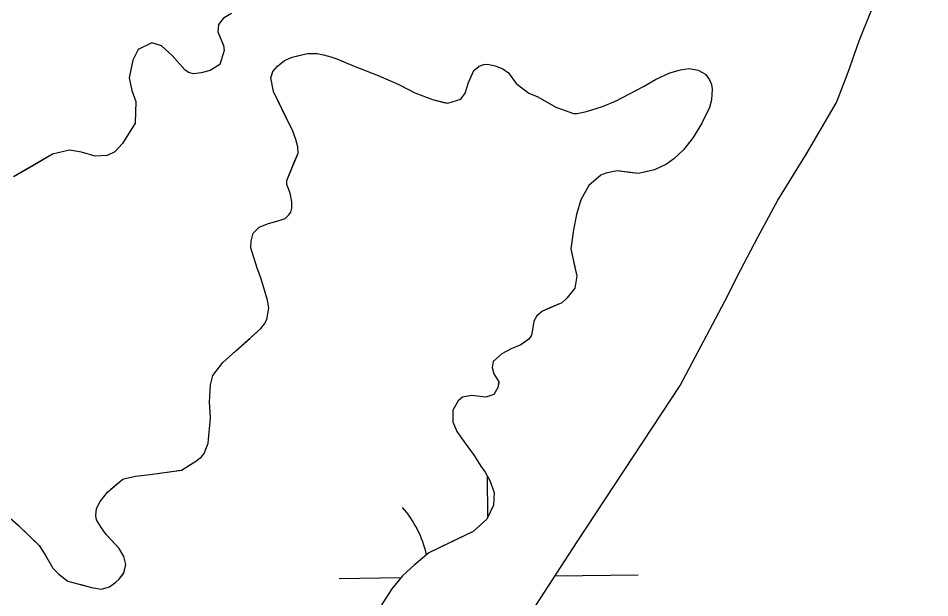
# Model space of a CAD drawing. Extents: x 3694830 to 3732949, y 415201 to 440970.
# Drawn here: x 3722044.8 to 3722349.7, y 421323.1 to 421516.9 of the extents above; entities that cross this region are included whole.
import ezdxf

# ---------------------------------------------------------------- set-up
doc = ezdxf.new("R2010")
doc.units = 0
doc.layers.add('V-TOPO-SHOR', color=7, linetype='Continuous')
doc.layers.add('V-WETL-SWMP', color=7, linetype='Continuous')

msp = doc.modelspace()

# ---------------------------------------------------------------- linework, layer by layer
at = {"layer": 'V-TOPO-SHOR'}
for points in [[(3722126.29, 421151.4), (3722132.08, 421161.22), (3722140.42, 421176.15), (3722149.97, 421193.5), (3722184.14, 421252.81), (3722201.23, 421289.93), (3722207.15, 421302.31), (3722211.32, 421310.38), (3722231.77, 421341.85), (3722266.21, 421394.04), (3722282.22, 421424.16), (3722285.31, 421430.49), (3722292.17, 421443.67), (3722298.9, 421456.04), (3722308.45, 421471.51), (3722318.54, 421488.73), (3722322.44, 421498.81), (3722326.08, 421509.3), (3722329.98, 421518.99), (3722335.76, 421529.08), (3722345.04, 421543.33), (3722351.1, 421551.67)], [(3722116.11, 421518.47), (3722113.42, 421516.86), (3722111.81, 421514.71), (3722111.54, 421512.28), (3722113.42, 421507.71)], [(3722113.42, 421507.71), (3722113.69, 421506.1), (3722112.21, 421501.39), (3722108.98, 421499.37), (3722106.02, 421498.57), (3722103.46, 421498.29), (3722101.72, 421498.7), (3722100.51, 421499.64), (3722096.34, 421504.35), (3722092.71, 421507.58), (3722089.48, 421508.66), (3722084.9, 421506.37), (3722083.16, 421502.87), (3722081.95, 421496.95), (3722082.75, 421492.65), (3722084.1, 421489.02), (3722083.96, 421481.75), (3722079.66, 421475.03), (3722077.1, 421472.21), (3722074.54, 421470.99), (3722070.51, 421470.73), (3722065.94, 421472.07), (3722061.9, 421472.74), (3722056.25, 421471.4), (3722049.12, 421467.23), (3722043.2, 421463.87)], [(3722134.67, 421462.65), (3722137.22, 421468.97), (3722138.44, 421471.79), (3722138.3, 421473.81), (3722137.63, 421476.37), (3722136.69, 421479.06), (3722134.54, 421483.36), (3722130.23, 421492.37), (3722129.29, 421496.95), (3722129.83, 421498.56), (3722129.96, 421499.1), (3722131.58, 421500.85), (3722133.86, 421502.73), (3722136.42, 421503.81), (3722138.71, 421504.35), (3722141.53, 421505.02), (3722144.76, 421505.02), (3722146.91, 421504.61), (3722149.33, 421503.94), (3722151.35, 421503.27), (3722152.96, 421502.6), (3722157.13, 421500.85), (3722165.2, 421497.75), (3722172.06, 421494.66), (3722177.44, 421491.97), (3722183.36, 421489.68), (3722187.13, 421488.74), (3722188.47, 421488.47), (3722192.91, 421489.81), (3722194.26, 421491.83), (3722195.47, 421495.33), (3722197.22, 421499.36), (3722198.97, 421500.84), (3722200.58, 421501.38), (3722201.79, 421501.52), (3722204.35, 421500.98), (3722206.9, 421499.9), (3722208.79, 421498.55), (3722211.34, 421495.06), (3722215.65, 421491.83), (3722218.6, 421490.62), (3722224.66, 421487.12), (3722230.58, 421484.97), (3722231.79, 421484.97), (3722234.88, 421485.64), (3722240.26, 421487.39), (3722244.56, 421489.13), (3722253.98, 421493.98), (3722258.01, 421496.4), (3722262.72, 421498.55), (3722266.35, 421499.62), (3722269.18, 421500.03), (3722272.27, 421499.49), (3722274.7, 421498.14), (3722276.04, 421496.26), (3722276.71, 421494.65), (3722276.98, 421493.3), (3722276.71, 421489.54), (3722276.04, 421486.98), (3722273.48, 421481.73), (3722270.52, 421477.03), (3722267.29, 421472.86), (3722264.06, 421469.9), (3722261.64, 421468.02), (3722257.61, 421466.13), (3722255.32, 421465.6), (3722252.23, 421464.92), (3722249.13, 421465.33), (3722245.1, 421465.86), (3722241.33, 421465.06), (3722239.72, 421464.39), (3722235.68, 421460.89), (3722232.99, 421456.18), (3722231.51, 421451.21), (3722230.57, 421446.09), (3722229.63, 421439.77), (3722230.7, 421435.06), (3722231.64, 421430.62), (3722230.97, 421426.59), (3722228.28, 421423.23), (3722226.67, 421421.75), (3722222.63, 421420), (3722220.21, 421418.92), (3722218.33, 421417.31), (3722217.25, 421415.56), (3722216.98, 421413.41), (3722216.44, 421410.85), (3722215.63, 421409.51), (3722212.95, 421407.63), (3722209.72, 421406.28), (3722206.62, 421404.67), (3722203.66, 421402.11), (3722203.39, 421400.1), (3722203.93, 421397.94), (3722205.55, 421395.25), (3722205.55, 421394.98), (3722205.28, 421393.37), (3722203.93, 421391.08), (3722201.24, 421390.14), (3722196.4, 421390.68), (3722193.44, 421390.14)], [(3722040.36, 421351.29), (3722044.81, 421347.38), (3722049.51, 421342.81), (3722051.8, 421340.52), (3722053.82, 421337.43), (3722056.37, 421332.99), (3722058.39, 421330.97), (3722061.35, 421328.69), (3722065.78, 421327.48), (3722069.28, 421326.53), (3722072.51, 421325.99), (3722075.33, 421326.8), (3722077.49, 421328.28), (3722078.56, 421329.36), (3722080.18, 421331.38), (3722080.85, 421334.2), (3722080.18, 421336.89), (3722078.56, 421339.58), (3722076.01, 421342.41), (3722074.26, 421344.29), (3722072.65, 421346.44), (3722071.03, 421349.13), (3722070.77, 421350.61), (3722071.03, 421352.9), (3722072.24, 421355.32), (3722074.67, 421358.41), (3722076.55, 421360.02), (3722077.89, 421361.23), (3722079.78, 421362.72), (3722080.58, 421362.98), (3722084.08, 421363.79), (3722088.93, 421364.33), (3722098.47, 421365.67), (3722099.42, 421365.81), (3722104.26, 421368.77), (3722106.14, 421370.25), (3722106.95, 421371.32), (3722108.29, 421374.82), (3722109.1, 421383.29), (3722108.83, 421388.54), (3722109.1, 421394.32), (3722109.91, 421397.42), (3722113.27, 421401.72), (3722117.58, 421405.62), (3722122.29, 421409.79), (3722125.92, 421413.15), (3722127.13, 421414.63), (3722127.94, 421416.11), (3722128.61, 421419.88), (3722128.21, 421422.57), (3722127, 421426.74), (3722125.92, 421430.1), (3722124.71, 421433.33), (3722123.63, 421436.82), (3722122.56, 421440.05), (3722122.69, 421442.34), (3722123.37, 421445.03), (3722125.38, 421447.05), (3722128.48, 421448.26), (3722130.5, 421448.79), (3722132.11, 421449.2), (3722134.13, 421449.87), (3722135.47, 421451.22), (3722136.01, 421452.02), (3722136.28, 421453.37), (3722136.28, 421455.52), (3722135.74, 421458.35), (3722134.67, 421461.3), (3722134.67, 421462.65)], [(3722193.44, 421390.14), (3722191.96, 421388.93), (3722190.21, 421385.84), (3722190.21, 421381.94), (3722191.55, 421378.71), (3722193.98, 421375.21), (3722197.34, 421370.64), (3722199.49, 421367.14), (3722200.97, 421365.12), (3722202.58, 421362.3), (3722204.06, 421358.26), (3722203.79, 421354.09), (3722201.5, 421349.39), (3722196.93, 421345.22), (3722189.54, 421341.72), (3722182.14, 421338.09), (3722177.29, 421334.05), (3722173.39, 421330.42), (3722169.76, 421326.12), (3722165.99, 421320.2)]]:
    msp.add_lwpolyline(points, dxfattribs=at)
at = {"layer": 'V-WETL-SWMP'}
for p, q in [((3722113.42, 421516.86), (3722111.81, 421514.71)), ((3722111.81, 421514.71), (3722111.54, 421512.28)), ((3722111.54, 421512.28), (3722113.42, 421507.71)), ((3722084.9, 421506.37), (3722083.16, 421502.87)), ((3722089.48, 421508.66), (3722084.9, 421506.37)), ((3722092.71, 421507.58), (3722089.48, 421508.66)), ((3722096.34, 421504.35), (3722092.71, 421507.58)), ((3722113.69, 421506.1), (3722112.21, 421501.39)), ((3722113.42, 421507.71), (3722113.69, 421506.1)), ((3722100.51, 421499.64), (3722096.34, 421504.35)), ((3722133.86, 421502.73), (3722136.42, 421503.81)), ((3722136.42, 421503.81), (3722141.53, 421505.02)), ((3722141.53, 421505.02), (3722144.76, 421505.02)), ((3722144.76, 421505.02), (3722146.91, 421504.61)), ((3722146.91, 421504.61), (3722149.33, 421503.94)), ((3722149.33, 421503.94), (3722151.35, 421503.27)), ((3722151.35, 421503.27), (3722157.13, 421500.85)), ((3722083.16, 421502.87), (3722081.94, 421496.95)), ((3722112.21, 421501.39), (3722108.98, 421499.37)), ((3722129.96, 421499.1), (3722131.58, 421500.85)), ((3722131.58, 421500.85), (3722133.86, 421502.73)), ((3722157.13, 421500.85), (3722165.2, 421497.75)), ((3722197.22, 421499.36), (3722198.97, 421500.84)), ((3722198.97, 421500.84), (3722200.58, 421501.38)), ((3722200.58, 421501.38), (3722201.79, 421501.51)), ((3722201.79, 421501.51), (3722204.35, 421500.98)), ((3722204.35, 421500.98), (3722206.9, 421499.9)), ((3722206.9, 421499.9), (3722208.79, 421498.55)), ((3722266.35, 421499.63), (3722269.18, 421500.03)), ((3722269.18, 421500.03), (3722272.27, 421499.49)), ((3722081.94, 421496.95), (3722082.75, 421492.65)), ((3722101.72, 421498.7), (3722100.51, 421499.64)), ((3722103.47, 421498.3), (3722101.72, 421498.7)), ((3722106.02, 421498.57), (3722103.47, 421498.3)), ((3722108.98, 421499.37), (3722106.02, 421498.57)), ((3722129.29, 421496.95), (3722129.96, 421499.1)), ((3722130.23, 421492.38), (3722129.29, 421496.95)), ((3722165.2, 421497.75), (3722172.06, 421494.66)), ((3722195.47, 421495.33), (3722197.22, 421499.36)), ((3722208.79, 421498.55), (3722211.34, 421495.06)), ((3722258.01, 421496.4), (3722262.72, 421498.55)), ((3722262.72, 421498.55), (3722266.35, 421499.63)), ((3722272.27, 421499.49), (3722274.69, 421498.14)), ((3722274.69, 421498.14), (3722276.04, 421496.26)), ((3722172.06, 421494.66), (3722177.44, 421491.97)), ((3722194.26, 421491.83), (3722195.47, 421495.33)), ((3722211.34, 421495.06), (3722215.64, 421491.83)), ((3722244.56, 421489.14), (3722253.98, 421493.98)), ((3722253.98, 421493.98), (3722258.01, 421496.4)), ((3722276.04, 421496.26), (3722276.71, 421494.65)), ((3722276.71, 421494.65), (3722276.98, 421493.3)), ((3722082.75, 421492.65), (3722084.1, 421489.02)), ((3722136.69, 421479.06), (3722130.23, 421492.38)), ((3722177.44, 421491.97), (3722183.36, 421489.68)), ((3722192.91, 421489.81), (3722194.26, 421491.83)), ((3722215.64, 421491.83), (3722218.6, 421490.62)), ((3722276.98, 421493.3), (3722276.71, 421489.54)), ((3722084.1, 421489.02), (3722083.96, 421481.75)), ((3722183.36, 421489.68), (3722188.47, 421488.47)), ((3722188.47, 421488.47), (3722192.91, 421489.81)), ((3722218.6, 421490.62), (3722224.66, 421487.12)), ((3722240.26, 421487.39), (3722244.56, 421489.14)), ((3722276.71, 421489.54), (3722276.04, 421486.98)), ((3722224.66, 421487.12), (3722230.57, 421484.97)), ((3722230.57, 421484.97), (3722231.78, 421484.97)), ((3722231.78, 421484.97), (3722234.88, 421485.64)), ((3722234.88, 421485.64), (3722240.26, 421487.39)), ((3722276.04, 421486.98), (3722273.48, 421481.73)), ((3722083.96, 421481.75), (3722079.66, 421475.03)), ((3722273.48, 421481.73), (3722270.52, 421477.03)), ((3722137.63, 421476.37), (3722136.69, 421479.06)), ((3722138.3, 421473.81), (3722137.63, 421476.37)), ((3722270.52, 421477.03), (3722267.29, 421472.86)), ((3722061.9, 421472.74), (3722056.25, 421471.4)), ((3722065.94, 421472.07), (3722061.9, 421472.74)), ((3722079.66, 421475.03), (3722077.1, 421472.21)), ((3722138.43, 421471.8), (3722138.3, 421473.81)), ((3722267.29, 421472.86), (3722264.07, 421469.9)), ((3722056.25, 421471.4), (3722043.2, 421463.87)), ((3722070.51, 421470.73), (3722065.94, 421472.07)), ((3722074.54, 421470.99), (3722070.51, 421470.73)), ((3722077.1, 421472.21), (3722074.54, 421470.99)), ((3722134.67, 421462.65), (3722138.43, 421471.8)), ((3722264.07, 421469.9), (3722261.64, 421468.02)), ((3722261.64, 421468.02), (3722257.61, 421466.13)), ((3722239.72, 421464.39), (3722235.68, 421460.89)), ((3722241.33, 421465.06), (3722239.72, 421464.39)), ((3722245.1, 421465.86), (3722241.33, 421465.06)), ((3722252.23, 421464.92), (3722245.1, 421465.86)), ((3722257.61, 421466.13), (3722252.23, 421464.92)), ((3722134.67, 421461.3), (3722134.67, 421462.65)), ((3722135.74, 421458.34), (3722134.67, 421461.3)), ((3722235.68, 421460.89), (3722232.99, 421456.18)), ((3722136.28, 421455.52), (3722135.74, 421458.34)), ((3722136.28, 421453.37), (3722136.28, 421455.52)), ((3722232.99, 421456.18), (3722231.51, 421451.21)), ((3722134.13, 421449.87), (3722135.47, 421451.22)), ((3722135.47, 421451.22), (3722136.01, 421452.02)), ((3722136.01, 421452.02), (3722136.28, 421453.37)), ((3722231.51, 421451.21), (3722230.57, 421446.09)), ((3722125.38, 421447.05), (3722128.48, 421448.26)), ((3722128.48, 421448.26), (3722132.11, 421449.2)), ((3722132.11, 421449.2), (3722134.13, 421449.87)), ((3722122.69, 421442.34), (3722123.37, 421445.03)), ((3722123.37, 421445.03), (3722125.38, 421447.05)), ((3722230.57, 421446.09), (3722229.63, 421439.77)), ((3722122.56, 421440.05), (3722122.69, 421442.34)), ((3722124.71, 421433.33), (3722122.56, 421440.05)), ((3722229.63, 421439.77), (3722231.64, 421430.63)), ((3722125.92, 421430.1), (3722124.71, 421433.33)), ((3722128.21, 421422.57), (3722125.92, 421430.1)), ((3722231.64, 421430.63), (3722230.97, 421426.59)), ((3722230.97, 421426.59), (3722228.28, 421423.23)), ((3722128.61, 421419.88), (3722128.21, 421422.57)), ((3722226.67, 421421.75), (3722220.21, 421418.92)), ((3722228.28, 421423.23), (3722226.67, 421421.75)), ((3722127.94, 421416.11), (3722128.61, 421419.88)), ((3722220.21, 421418.92), (3722218.33, 421417.31)), ((3722125.92, 421413.15), (3722127.13, 421414.63)), ((3722127.13, 421414.63), (3722127.94, 421416.11)), ((3722217.25, 421415.56), (3722216.98, 421413.41)), ((3722218.33, 421417.31), (3722217.25, 421415.56)), ((3722113.27, 421401.72), (3722125.92, 421413.15)), ((3722216.98, 421413.41), (3722216.44, 421410.85)), ((3722215.64, 421409.51), (3722212.95, 421407.63)), ((3722216.44, 421410.85), (3722215.64, 421409.51)), ((3722209.72, 421406.28), (3722206.62, 421404.67)), ((3722212.95, 421407.63), (3722209.72, 421406.28)), ((3722206.62, 421404.67), (3722203.66, 421402.11)), ((3722109.91, 421397.42), (3722113.27, 421401.72)), ((3722203.66, 421402.11), (3722203.39, 421400.1)), ((3722203.39, 421400.1), (3722203.93, 421397.94)), ((3722109.1, 421394.32), (3722109.91, 421397.42)), ((3722203.93, 421397.94), (3722205.55, 421395.25)), ((3722108.83, 421388.54), (3722109.1, 421394.32)), ((3722205.28, 421393.37), (3722203.93, 421391.08)), ((3722205.55, 421395.25), (3722205.28, 421393.37)), ((3722193.44, 421390.14), (3722191.96, 421388.93)), ((3722196.4, 421390.68), (3722193.44, 421390.14)), ((3722201.24, 421390.14), (3722196.4, 421390.68)), ((3722203.93, 421391.08), (3722201.24, 421390.14)), ((3722109.1, 421383.29), (3722108.83, 421388.54)), ((3722191.96, 421388.93), (3722190.21, 421385.84)), ((3722190.21, 421385.84), (3722190.21, 421381.94)), ((3722108.29, 421374.82), (3722109.1, 421383.29)), ((3722190.21, 421381.94), (3722191.56, 421378.71)), ((3722191.56, 421378.71), (3722193.98, 421375.21)), ((3722193.98, 421375.21), (3722197.34, 421370.64)), ((3722106.95, 421371.32), (3722108.29, 421374.82)), ((3722099.42, 421365.81), (3722104.26, 421368.77)), ((3722104.26, 421368.77), (3722106.14, 421370.25)), ((3722106.14, 421370.25), (3722106.95, 421371.32)), ((3722197.34, 421370.64), (3722199.49, 421367.14)), ((3722088.92, 421364.33), (3722099.42, 421365.81)), ((3722199.49, 421367.14), (3722200.97, 421365.12)), ((3722077.89, 421361.23), (3722079.78, 421362.72)), ((3722079.78, 421362.72), (3722080.59, 421362.98)), ((3722080.59, 421362.98), (3722084.08, 421363.79)), ((3722084.08, 421363.79), (3722088.92, 421364.33)), ((3722200.97, 421365.12), (3722202.58, 421362.3)), ((3722201.92, 421350.23), (3722201.76, 421363.75)), ((3722074.67, 421358.41), (3722077.89, 421361.23)), ((3722202.58, 421362.3), (3722204.06, 421358.26)), ((3722072.24, 421355.32), (3722074.67, 421358.41)), ((3722204.06, 421358.26), (3722203.79, 421354.09)), ((3722071.03, 421352.9), (3722072.24, 421355.32)), ((3722203.79, 421354.09), (3722201.51, 421349.39)), ((3722070.76, 421350.61), (3722071.03, 421352.9)), ((3722071.03, 421349.13), (3722070.76, 421350.61)), ((3722072.65, 421346.44), (3722071.03, 421349.13)), ((3722201.51, 421349.39), (3722196.93, 421345.22)), ((3722044.8, 421347.39), (3722051.8, 421340.52)), ((3722074.26, 421344.29), (3722072.65, 421346.44)), ((3722196.93, 421345.22), (3722182.14, 421338.09)), ((3722078.56, 421339.58), (3722074.26, 421344.29)), ((3722051.8, 421340.52), (3722053.82, 421337.43)), ((3722080.18, 421336.89), (3722078.56, 421339.58)), ((3722053.82, 421337.43), (3722056.37, 421332.99)), ((3722080.85, 421334.2), (3722080.18, 421336.89)), ((3722182.14, 421338.09), (3722177.29, 421334.05)), ((3722056.37, 421332.99), (3722058.39, 421330.97)), ((3722080.18, 421331.37), (3722080.85, 421334.2)), ((3722177.29, 421334.05), (3722173.39, 421330.42)), ((3722058.39, 421330.97), (3722061.35, 421328.69)), ((3722077.49, 421328.28), (3722078.56, 421329.36)), ((3722078.56, 421329.36), (3722080.18, 421331.37)), ((3722152.16, 421329.57), (3722172.88, 421329.82)), ((3722173.39, 421330.42), (3722169.76, 421326.12)), ((3722224.35, 421330.44), (3722252.14, 421330.77)), ((3722061.35, 421328.69), (3722069.28, 421326.53)), ((3722069.28, 421326.53), (3722072.51, 421325.99)), ((3722072.51, 421325.99), (3722075.34, 421326.8)), ((3722075.34, 421326.8), (3722077.49, 421328.28)), ((3722169.76, 421326.12), (3722165.99, 421320.2))]:
    msp.add_line(p, q, dxfattribs=at)
msp.add_lwpolyline([(3722132.08, 421161.22), (3722149.97, 421193.5), (3722184.14, 421252.81), (3722201.23, 421289.93), (3722207.15, 421302.31), (3722211.32, 421310.38), (3722231.77, 421341.85), (3722266.21, 421394.04), (3722282.22, 421424.16), (3722285.31, 421430.48), (3722292.17, 421443.67), (3722298.9, 421456.04), (3722308.45, 421471.51), (3722318.54, 421488.72), (3722322.44, 421498.81), (3722326.08, 421509.3), (3722329.98, 421518.99), (3722335.76, 421529.08), (3722345.05, 421543.33), (3722351.1, 421551.67)], dxfattribs=at)
msp.add_arc((3722146.91, 421329.98), 35.25, 12.2201, 41.4552, dxfattribs=at)

doc.saveas('drawing.dxf')
